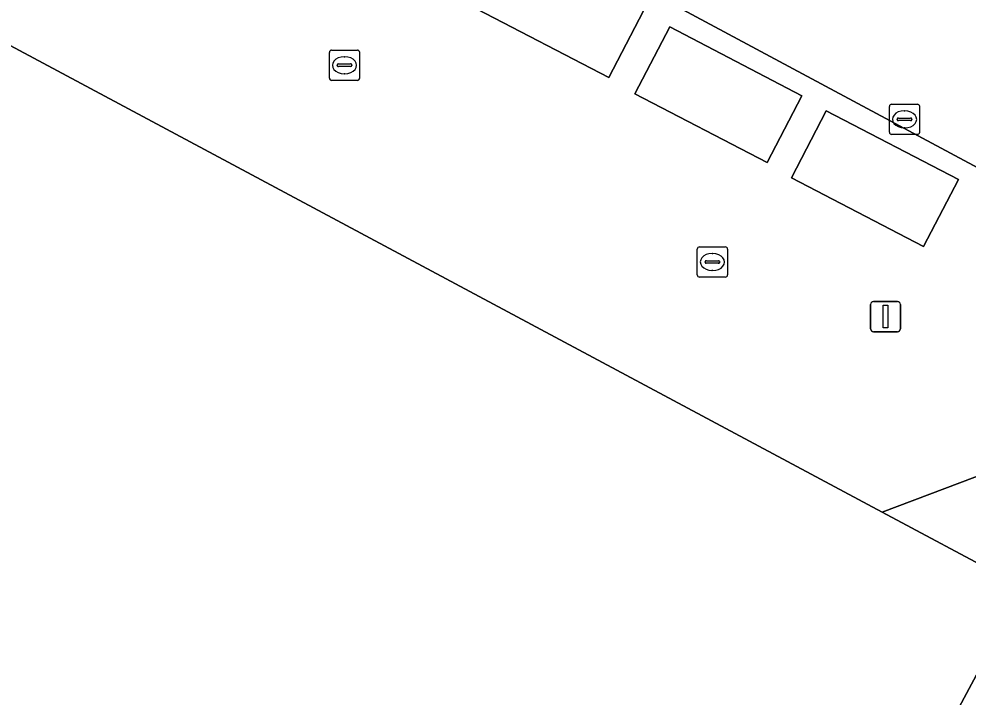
# Model space of a CAD drawing. Extents: x 159489 to 160304, y 383825 to 384531.
# Drawn here: x 160091.57 to 160122.98, y 384019.18 to 384041.6 of the extents above; entities that cross this region are included whole.
import ezdxf

# ---------------------------------------------------------------- set-up
doc = ezdxf.new("R2010")
doc.units = 0
for name, color, linetype in [('IMGEO_Kolk', 7, 'Continuous'), ('IMGEO_Lichtmast', 7, 'Continuous'), ('IMGEO_Pand', 7, 'Continuous'), ('IMGEO_Parkeervlak_open', 7, 'Continuous'), ('IMGEO_Rijbaan_lokaal_open', 7, 'Continuous'), ('IMGEO_Voetpad_open', 7, 'Continuous')]:
    doc.layers.add(name, color=color, linetype=linetype)

msp = doc.modelspace()

# ---------------------------------------------------------------- linework, layer by layer
at = {"layer": 'IMGEO_Kolk'}
for p, q in [((160101.83, 384039.645), (160101.83, 384040.497)), ((160101.905, 384040.571), (160102.757, 384040.571)), ((160102.831, 384040.497), (160102.831, 384039.645)), ((160102.318, 384040.351), (160102.343, 384040.351)), ((160102.089, 384040.065), (160102.089, 384040.077)), ((160102.527, 384040.028), (160102.129, 384040.028)), ((160102.132, 384040.114), (160102.53, 384040.114)), ((160102.573, 384040.077), (160102.573, 384040.065)), ((160102.757, 384039.571), (160101.905, 384039.571)), ((160102.341, 384039.791), (160102.316, 384039.791)), ((160120.348, 384037.856), (160120.348, 384038.708)), ((160120.423, 384038.782), (160121.275, 384038.782)), ((160120.836, 384038.562), (160120.861, 384038.562)), ((160121.349, 384038.708), (160121.349, 384037.856)), ((160120.607, 384038.276), (160120.607, 384038.288)), ((160120.65, 384038.325), (160121.048, 384038.325)), ((160121.091, 384038.288), (160121.091, 384038.276)), ((160121.045, 384038.239), (160120.647, 384038.239)), ((160120.859, 384038.002), (160120.834, 384038.002)), ((160121.275, 384037.782), (160120.423, 384037.782)), ((160113.995, 384033.138), (160113.995, 384033.99)), ((160114.07, 384034.064), (160114.922, 384034.064)), ((160114.996, 384033.99), (160114.996, 384033.138)), ((160114.254, 384033.558), (160114.254, 384033.57)), ((160114.297, 384033.607), (160114.695, 384033.607)), ((160114.483, 384033.844), (160114.508, 384033.844)), ((160114.738, 384033.57), (160114.738, 384033.558)), ((160114.692, 384033.521), (160114.294, 384033.521)), ((160114.506, 384033.284), (160114.481, 384033.284)), ((160114.922, 384033.064), (160114.07, 384033.064))]:
    msp.add_line(p, q, dxfattribs=at)
for points in [[(160101.83, 384039.645), (160101.83, 384040.497)], [(160101.905, 384040.571), (160102.757, 384040.571)], [(160102.831, 384040.497), (160102.831, 384039.645)], [(160102.757, 384039.571), (160101.905, 384039.571)], [(160120.348, 384037.856), (160120.348, 384038.708)], [(160120.423, 384038.782), (160121.275, 384038.782)], [(160121.349, 384038.708), (160121.349, 384037.856)], [(160121.275, 384037.782), (160120.423, 384037.782)], [(160113.995, 384033.138), (160113.995, 384033.99)], [(160114.07, 384034.064), (160114.922, 384034.064)], [(160114.996, 384033.99), (160114.996, 384033.138)], [(160114.922, 384033.064), (160114.07, 384033.064)]]:
    msp.add_lwpolyline(points, dxfattribs=at)
for centre, radius, start, end in [((160101.907, 384040.495), 0.0765, 91.552, 178.448), ((160101.907, 384040.495), 0.0765, 91.552, 178.448), ((160102.755, 384040.495), 0.0765, 1.552, 88.448), ((160102.755, 384040.495), 0.0765, 1.552, 88.448), ((160102.129, 384040.074), 0.0403, 85.8775, 175.7526), ((160102.126, 384040.064), 0.0366, 178.938, 274.7102), ((160102.53, 384040.071), 0.043, 264.8664, 352.4533), ((160102.534, 384040.076), 0.0386, 1.7309, 96.639), ((160101.907, 384039.647), 0.0765, 181.552, 268.448), ((160101.907, 384039.647), 0.0765, 181.552, 268.448), ((160102.755, 384039.647), 0.0765, 271.552, 358.448), ((160102.755, 384039.647), 0.0765, 271.552, 358.448), ((160120.425, 384038.706), 0.0765, 91.552, 178.448), ((160120.425, 384038.706), 0.0765, 91.552, 178.448), ((160121.273, 384038.706), 0.0765, 1.552, 88.448), ((160121.273, 384038.706), 0.0765, 1.552, 88.448), ((160120.647, 384038.285), 0.0403, 85.8775, 175.7526), ((160120.644, 384038.275), 0.0366, 178.938, 274.7102), ((160121.048, 384038.282), 0.043, 264.8664, 352.4533), ((160121.052, 384038.287), 0.0386, 1.7309, 96.639), ((160120.425, 384037.858), 0.0765, 181.552, 268.448), ((160120.425, 384037.858), 0.0765, 181.552, 268.448), ((160121.273, 384037.858), 0.0765, 271.552, 358.448), ((160121.273, 384037.858), 0.0765, 271.552, 358.448), ((160114.072, 384033.988), 0.0765, 91.552, 178.448), ((160114.072, 384033.988), 0.0765, 91.552, 178.448), ((160114.92, 384033.988), 0.0765, 1.552, 88.448), ((160114.92, 384033.988), 0.0765, 1.552, 88.448), ((160114.294, 384033.567), 0.0403, 85.8775, 175.7526), ((160114.291, 384033.557), 0.0366, 178.938, 274.7102), ((160114.695, 384033.564), 0.043, 264.8664, 352.4533), ((160114.699, 384033.569), 0.0386, 1.7309, 96.639), ((160114.072, 384033.14), 0.0765, 181.552, 268.448), ((160114.072, 384033.14), 0.0765, 181.552, 268.448), ((160114.92, 384033.14), 0.0765, 271.552, 358.448), ((160114.92, 384033.14), 0.0765, 271.552, 358.448)]:
    msp.add_arc(centre, radius, start, end, dxfattribs=at)
for centre, major_axis, ratio, start_param, end_param in [((160102.317, 384040.071), (-0.387, 0.002), 0.722429, 4.712389, 7.853982), ((160102.342, 384040.071), (-0.39, 0.002), 0.717154, 1.570796, 4.712389), ((160120.835, 384038.282), (-0.387, 0.002), 0.722429, 4.712389, 7.853982), ((160120.86, 384038.282), (-0.39, 0.002), 0.717154, 1.570796, 4.712389), ((160114.482, 384033.564), (-0.387, 0.002), 0.722429, 4.712389, 7.853982), ((160114.507, 384033.564), (-0.39, 0.002), 0.717154, 1.570796, 4.712389)]:
    msp.add_ellipse(centre, major_axis=major_axis, ratio=ratio, start_param=start_param, end_param=end_param, dxfattribs=at)
at = {"layer": 'IMGEO_Lichtmast'}
for p, q in [((160119.725, 384031.359), (160119.725, 384032.159)), ((160119.725, 384032.159), (160119.725, 384031.359)), ((160119.825, 384032.259), (160120.615, 384032.259)), ((160120.615, 384032.259), (160119.825, 384032.259)), ((160120.715, 384032.159), (160120.715, 384031.359)), ((160120.715, 384031.359), (160120.715, 384032.159)), ((160120.615, 384031.259), (160119.825, 384031.259)), ((160119.825, 384031.259), (160120.615, 384031.259))]:
    msp.add_line(p, q, dxfattribs=at)
msp.add_lwpolyline([(160120.145, 384032.134), (160120.295, 384032.134), (160120.295, 384031.384), (160120.145, 384031.384), (160120.145, 384032.134)], dxfattribs=at)
for centre, start, end in [((160119.825, 384032.159), 90, 180), ((160119.825, 384032.159), 90, 180), ((160120.615, 384032.159), 0, 90), ((160120.615, 384032.159), 360, 90), ((160119.825, 384031.359), 180, 270), ((160119.825, 384031.359), 180, 270), ((160120.615, 384031.359), 270, 0), ((160120.615, 384031.359), 270, 0)]:
    msp.add_arc(centre, 0.1, start, end, dxfattribs=at)
at = {"layer": 'IMGEO_Pand'}
msp.add_lwpolyline([(160064.654, 384018.46), (160104.986, 383996.869), (160105.16, 383997.195), (160105.866, 383996.817), (160105.691, 383996.491), (160106.397, 383996.114), (160110.451, 384003.687), (160110.287, 384004.228), (160108.438, 384005.22), (160111.27, 384010.507), (160116.029, 384007.96), (160116.365, 384008.586), (160116.983, 384008.257), (160124.439, 384022.177), (160123.823, 384022.508), (160124.154, 384023.126), (160120.106, 384025.292), (160084.358, 384044.424)], dxfattribs=at)
at = {"layer": 'IMGEO_Parkeervlak_open'}
for points in [[(160107.848, 384044.149), (160106.698, 384041.938), (160111.067, 384039.664), (160112.218, 384041.875)], [(160113.083, 384041.336), (160111.932, 384039.125), (160116.302, 384036.851), (160117.453, 384039.062)], [(160118.259, 384038.563), (160117.108, 384036.352), (160121.478, 384034.078), (160122.628, 384036.289)]]:
    msp.add_lwpolyline(points, close=True, dxfattribs=at)
at = {"layer": 'IMGEO_Rijbaan_lokaal_open'}
msp.add_lwpolyline([(160009.085, 384105.756), (160006.255, 384099.394), (160009.21, 384097.81), (160009.639, 384097.58), (160020.391, 384091.814), (160026.914, 384088.319), (160027.802, 384087.843), (160076.371, 384061.813), (160076.546, 384061.719), (160085.703, 384056.846), (160090.12, 384054.464), (160125.267, 384035.607), (160171.245, 384010.937), (160174.067, 384016.228), (160160.959, 384023.29), (160157.797, 384024.943), (160157.615, 384025.041), (160157.408, 384025.152), (160154.779, 384026.564), (160131.209, 384039.227), (160093.439, 384059.454), (160093.307, 384059.517), (160092.437, 384059.998)], dxfattribs=at)
at = {"layer": 'IMGEO_Voetpad_open'}
for points in [[(160125.267, 384035.607), (160090.12, 384054.464), (160085.703, 384056.846), (160076.546, 384061.719), (160076.371, 384061.813)], [(160074.709, 384060.323), (160073.755, 384058.611), (160074.776, 384058.065), (160074.653, 384057.835), (160074.445, 384057.447), (160075.061, 384057.116), (160072.374, 384052.088), (160071.43, 384052.592), (160070.91, 384051.621), (160077.333, 384048.184), (160084.358, 384044.424), (160120.106, 384025.292), (160129.889, 384028.984), (160134.173, 384026.793), (160133.95, 384026.359), (160157.89, 384013.52), (160158.029, 384013.789), (160170.75, 384006.969), (160187, 383998.309)], [(160118.265, 383985.09), (160113.25, 383987.77), (160133.95, 384026.359), (160134.173, 384026.793), (160129.889, 384028.984), (160120.106, 384025.292), (160124.154, 384023.126), (160123.823, 384022.508), (160124.439, 384022.177), (160116.983, 384008.257), (160116.365, 384008.586), (160116.029, 384007.96), (160111.27, 384010.507), (160108.438, 384005.22), (160110.287, 384004.228), (160110.451, 384003.687), (160106.397, 383996.114), (160105.691, 383996.491), (160105.866, 383996.817), (160105.16, 383997.195), (160104.986, 383996.869), (160064.654, 384018.46)]]:
    msp.add_lwpolyline(points, dxfattribs=at)
for points in [[(160106.698, 384041.938), (160107.848, 384044.149), (160112.218, 384041.875), (160111.067, 384039.664)], [(160111.932, 384039.125), (160113.083, 384041.336), (160117.453, 384039.062), (160116.302, 384036.851)], [(160118.259, 384038.563), (160122.628, 384036.289), (160121.478, 384034.078), (160117.108, 384036.352)]]:
    msp.add_lwpolyline(points, close=True, dxfattribs=at)

doc.saveas('drawing.dxf')
